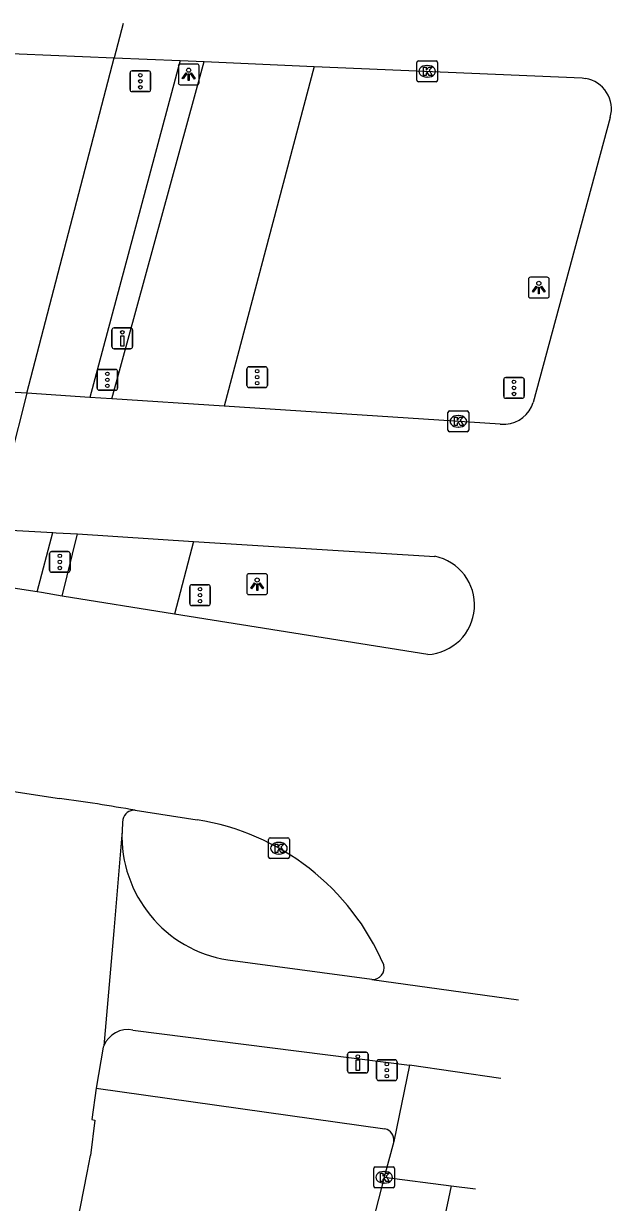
# Model space of a CAD drawing. Extents: x 161243 to 161752, y 384138 to 384885.
# Drawn here: x 161723.5 to 161751.8, y 384815.5 to 384872.2 of the extents above; entities that cross this region are included whole.
import ezdxf

# ---------------------------------------------------------------- set-up
doc = ezdxf.new("R2010")
doc.units = 0
for name, color, linetype in [('IMGEO_Drukknoppaal', 7, 'Continuous'), ('IMGEO_Fietspad_gesloten', 7, 'Continuous'), ('IMGEO_Fietspad_open', 7, 'Continuous'), ('IMGEO_Kolk', 7, 'Continuous'), ('IMGEO_Lichtpunt', 7, 'Continuous'), ('IMGEO_Rijbaan_lokaal_gesloten', 7, 'Continuous'), ('IMGEO_Rijbaan_regionaal_gesloten', 7, 'Continuous'), ('IMGEO_Verkeersregelinstallatiepaal', 7, 'Continuous'), ('IMGEO_Voetpad_open', 7, 'Continuous')]:
    doc.layers.add(name, color=color, linetype=linetype)

msp = doc.modelspace()

# ---------------------------------------------------------------- linework, layer by layer
at = {"layer": 'IMGEO_Drukknoppaal'}
for p, q in [((161727.714, 384856.663), (161727.714, 384857.463)), ((161727.714, 384857.463), (161727.714, 384856.663)), ((161727.814, 384857.563), (161728.604, 384857.563)), ((161728.604, 384857.563), (161727.814, 384857.563)), ((161728.704, 384857.463), (161728.704, 384856.663)), ((161728.704, 384856.663), (161728.704, 384857.463)), ((161728.604, 384856.563), (161727.814, 384856.563)), ((161727.814, 384856.563), (161728.604, 384856.563)), ((161739.056, 384821.809), (161739.056, 384822.609)), ((161739.056, 384822.609), (161739.056, 384821.809)), ((161739.156, 384822.709), (161739.946, 384822.709)), ((161739.946, 384822.709), (161739.156, 384822.709)), ((161740.046, 384822.609), (161740.046, 384821.809)), ((161740.046, 384821.809), (161740.046, 384822.609)), ((161739.946, 384821.709), (161739.156, 384821.709)), ((161739.156, 384821.709), (161739.946, 384821.709))]:
    msp.add_line(p, q, dxfattribs=at)
for points in [[(161728.284, 384857.188), (161728.284, 384856.688), (161728.134, 384856.688), (161728.134, 384857.188), (161728.284, 384857.188)], [(161739.626, 384822.334), (161739.626, 384821.834), (161739.476, 384821.834), (161739.476, 384822.334), (161739.626, 384822.334)]]:
    msp.add_lwpolyline(points, dxfattribs=at)
for centre in [(161728.209, 384857.353), (161739.551, 384822.499)]:
    msp.add_circle(centre, 0.085, dxfattribs=at)
for centre, start, end in [((161727.814, 384857.463), 90, 180), ((161727.814, 384857.463), 90, 180), ((161728.604, 384857.463), 0, 90), ((161728.604, 384857.463), 360, 90), ((161727.814, 384856.663), 180, 270), ((161727.814, 384856.663), 180, 270), ((161728.604, 384856.663), 270, 0), ((161728.604, 384856.663), 270, 0), ((161739.156, 384822.609), 90, 180), ((161739.156, 384822.609), 90, 180), ((161739.946, 384822.609), 0, 90), ((161739.946, 384822.609), 360, 90), ((161739.156, 384821.809), 180, 270), ((161739.156, 384821.809), 180, 270), ((161739.946, 384821.809), 270, 0), ((161739.946, 384821.809), 270, 0)]:
    msp.add_arc(centre, 0.1, start, end, dxfattribs=at)
at = {"layer": 'IMGEO_Fietspad_gesloten'}
for points in [[(161728.197, 384833.353), (161727.798, 384828.548), (161727.322, 384823.021)], [(161740.226, 384826.203), (161733.289, 384827.145)], [(161728.723, 384823.771), (161742.037, 384822.084)], [(161727.322, 384823.021), (161727.307, 384822.983), (161727.293, 384822.944), (161726.956, 384820.976)], [(161726.956, 384820.976), (161726.748, 384819.468), (161726.895, 384819.442), (161726.682, 384817.731)]]:
    msp.add_lwpolyline(points, dxfattribs=at)
for centre, radius, start, end in [((161734.41, 384833.109), 6.218, 172.6715, 177.7494), ((161728.772, 384833.815), 0.536, 84.0479, 170.7192), ((161734.253, 384833.128), 6.06, 177.873, 260.8464), ((161728.485, 384822.532), 1.262, 79.1317, 157.1914), ((161376.645, 384885.921), 356.618, 340.35274, 348.9764)]:
    msp.add_arc(centre, radius, start, end, dxfattribs=at)
at = {"layer": 'IMGEO_Fietspad_open'}
for points in [[(161727.714, 384854.152), (161732.149, 384870.376)], [(161737.456, 384870.147), (161733.108, 384853.801)], [(161725.323, 384844.657), (161726.061, 384847.651)], [(161731.631, 384847.283), (161730.719, 384843.786)]]:
    msp.add_lwpolyline(points, dxfattribs=at)
at = {"layer": 'IMGEO_Kolk'}
for p, q in [((161742.388, 384869.485), (161742.388, 384870.337)), ((161742.463, 384870.411), (161743.315, 384870.411)), ((161742.876, 384870.191), (161742.901, 384870.191)), ((161743.389, 384870.337), (161743.389, 384869.485)), ((161742.899, 384869.631), (161742.874, 384869.631)), ((161743.315, 384869.411), (161742.463, 384869.411)), ((161743.888, 384852.641), (161743.888, 384853.493)), ((161743.963, 384853.567), (161744.815, 384853.567)), ((161744.376, 384853.347), (161744.401, 384853.347)), ((161744.889, 384853.493), (161744.889, 384852.641)), ((161744.815, 384852.567), (161743.963, 384852.567)), ((161744.399, 384852.787), (161744.374, 384852.787)), ((161735.252, 384832.097), (161735.252, 384832.949)), ((161735.327, 384833.023), (161736.179, 384833.023)), ((161735.74, 384832.803), (161735.765, 384832.803)), ((161736.253, 384832.949), (161736.253, 384832.097)), ((161735.763, 384832.243), (161735.738, 384832.243)), ((161736.179, 384832.023), (161735.327, 384832.023)), ((161740.317, 384816.261), (161740.317, 384817.113)), ((161740.392, 384817.187), (161741.244, 384817.187)), ((161740.805, 384816.967), (161740.83, 384816.967)), ((161741.318, 384817.113), (161741.318, 384816.261)), ((161740.828, 384816.407), (161740.803, 384816.407)), ((161741.244, 384816.187), (161740.392, 384816.187))]:
    msp.add_line(p, q, dxfattribs=at)
for points in [[(161742.388, 384869.485), (161742.388, 384870.337)], [(161742.463, 384870.411), (161743.315, 384870.411)], [(161742.709, 384870.111), (161742.832, 384870.111), (161742.832, 384869.96), (161742.962, 384870.111), (161743.126, 384870.111), (161742.98, 384869.96), (161743.133, 384869.711), (161742.981, 384869.711), (161742.896, 384869.875), (161742.832, 384869.808), (161742.832, 384869.711), (161742.709, 384869.711), (161742.709, 384870.111)], [(161743.389, 384870.337), (161743.389, 384869.485)], [(161743.315, 384869.411), (161742.463, 384869.411)], [(161743.888, 384852.641), (161743.888, 384853.493)], [(161743.963, 384853.567), (161744.815, 384853.567)], [(161744.209, 384853.267), (161744.332, 384853.267), (161744.332, 384853.116), (161744.462, 384853.267), (161744.626, 384853.267), (161744.48, 384853.116), (161744.633, 384852.867), (161744.481, 384852.867), (161744.396, 384853.031), (161744.332, 384852.964), (161744.332, 384852.867), (161744.209, 384852.867), (161744.209, 384853.267)], [(161744.889, 384853.493), (161744.889, 384852.641)], [(161744.815, 384852.567), (161743.963, 384852.567)], [(161735.252, 384832.097), (161735.252, 384832.949)], [(161735.327, 384833.023), (161736.179, 384833.023)], [(161735.573, 384832.723), (161735.696, 384832.723), (161735.696, 384832.572), (161735.826, 384832.723), (161735.99, 384832.723), (161735.844, 384832.572), (161735.997, 384832.323), (161735.845, 384832.323), (161735.76, 384832.487), (161735.696, 384832.42), (161735.696, 384832.323), (161735.573, 384832.323), (161735.573, 384832.723)], [(161736.253, 384832.949), (161736.253, 384832.097)], [(161736.179, 384832.023), (161735.327, 384832.023)], [(161740.317, 384816.261), (161740.317, 384817.113)], [(161740.392, 384817.187), (161741.244, 384817.187)], [(161740.638, 384816.887), (161740.761, 384816.887), (161740.761, 384816.736), (161740.891, 384816.887), (161741.055, 384816.887), (161740.909, 384816.736), (161741.062, 384816.487), (161740.91, 384816.487), (161740.825, 384816.651), (161740.761, 384816.584), (161740.761, 384816.487), (161740.638, 384816.487), (161740.638, 384816.887)], [(161741.318, 384817.113), (161741.318, 384816.261)], [(161741.244, 384816.187), (161740.392, 384816.187)]]:
    msp.add_lwpolyline(points, dxfattribs=at)
for centre, start, end in [((161742.465, 384870.335), 91.552, 178.448), ((161742.465, 384870.335), 91.552, 178.448), ((161743.313, 384870.335), 1.552, 88.448), ((161743.313, 384870.335), 1.552, 88.448), ((161742.465, 384869.487), 181.552, 268.448), ((161742.465, 384869.487), 181.552, 268.448), ((161743.313, 384869.487), 271.552, 358.448), ((161743.313, 384869.487), 271.552, 358.448), ((161743.965, 384853.491), 91.552, 178.448), ((161743.965, 384853.491), 91.552, 178.448), ((161744.813, 384853.491), 1.552, 88.448), ((161744.813, 384853.491), 1.552, 88.448), ((161743.965, 384852.643), 181.552, 268.448), ((161743.965, 384852.643), 181.552, 268.448), ((161744.813, 384852.643), 271.552, 358.448), ((161744.813, 384852.643), 271.552, 358.448), ((161735.329, 384832.947), 91.552, 178.448), ((161735.329, 384832.947), 91.552, 178.448), ((161736.177, 384832.947), 1.552, 88.448), ((161736.177, 384832.947), 1.552, 88.448), ((161735.329, 384832.099), 181.552, 268.448), ((161735.329, 384832.099), 181.552, 268.448), ((161736.177, 384832.099), 271.552, 358.448), ((161736.177, 384832.099), 271.552, 358.448), ((161740.394, 384817.111), 91.552, 178.448), ((161740.394, 384817.111), 91.552, 178.448), ((161741.242, 384817.111), 1.552, 88.448), ((161741.242, 384817.111), 1.552, 88.448), ((161740.394, 384816.263), 181.552, 268.448), ((161740.394, 384816.263), 181.552, 268.448), ((161741.242, 384816.263), 271.552, 358.448), ((161741.242, 384816.263), 271.552, 358.448)]:
    msp.add_arc(centre, 0.0765, start, end, dxfattribs=at)
for centre, major_axis, ratio, start_param, end_param in [((161742.875, 384869.911), (-0.387, 0.002), 0.722429, 4.712389, 7.853982), ((161742.9, 384869.911), (-0.39, 0.002), 0.717154, 1.570796, 4.712389), ((161744.375, 384853.067), (-0.387, 0.002), 0.722429, 4.712389, 7.853982), ((161744.4, 384853.067), (-0.39, 0.002), 0.717154, 1.570796, 4.712389), ((161735.739, 384832.523), (-0.387, 0.002), 0.722429, 4.712389, 7.853982), ((161735.764, 384832.523), (-0.39, 0.002), 0.717154, 1.570796, 4.712389), ((161740.804, 384816.687), (-0.387, 0.002), 0.722429, 4.712389, 7.853982), ((161740.829, 384816.687), (-0.39, 0.002), 0.717154, 1.570796, 4.712389)]:
    msp.add_ellipse(centre, major_axis=major_axis, ratio=ratio, start_param=start_param, end_param=end_param, dxfattribs=at)
at = {"layer": 'IMGEO_Lichtpunt'}
for p, q in [((161730.909, 384870.168), (161730.909, 384869.361)), ((161730.909, 384870.168), (161730.909, 384869.361)), ((161731.811, 384870.263), (161731.003, 384870.263)), ((161731.811, 384870.263), (161731.003, 384870.263)), ((161731.905, 384869.361), (161731.905, 384870.168)), ((161731.905, 384869.361), (161731.905, 384870.168)), ((161731.003, 384869.267), (161731.811, 384869.267)), ((161731.003, 384869.267), (161731.811, 384869.267)), ((161747.765, 384859.907), (161747.765, 384859.1)), ((161747.765, 384859.907), (161747.765, 384859.1)), ((161748.667, 384860.002), (161747.859, 384860.002)), ((161748.667, 384860.002), (161747.859, 384860.002)), ((161748.761, 384859.1), (161748.761, 384859.907)), ((161748.761, 384859.1), (161748.761, 384859.907)), ((161747.859, 384859.006), (161748.667, 384859.006)), ((161747.859, 384859.006), (161748.667, 384859.006)), ((161735.107, 384845.729), (161734.299, 384845.729)), ((161735.107, 384845.729), (161734.299, 384845.729)), ((161734.205, 384845.634), (161734.205, 384844.827)), ((161734.205, 384845.634), (161734.205, 384844.827)), ((161735.201, 384844.827), (161735.201, 384845.634)), ((161735.201, 384844.827), (161735.201, 384845.634)), ((161734.299, 384844.733), (161735.107, 384844.733)), ((161734.299, 384844.733), (161735.107, 384844.733))]:
    msp.add_line(p, q, dxfattribs=at)
for points in [[(161731.283, 384869.832), (161731.322, 384869.804), (161731.134, 384869.542), (161731.096, 384869.569), (161731.283, 384869.832)], [(161731.385, 384869.784), (161731.432, 384869.784), (161731.432, 384869.462), (161731.385, 384869.462), (161731.385, 384869.784)], [(161731.495, 384869.804), (161731.533, 384869.831), (161731.72, 384869.569), (161731.681, 384869.541), (161731.495, 384869.804)], [(161748.139, 384859.571), (161748.178, 384859.543), (161747.99, 384859.281), (161747.952, 384859.308), (161748.139, 384859.571)], [(161748.241, 384859.523), (161748.288, 384859.523), (161748.288, 384859.201), (161748.241, 384859.201), (161748.241, 384859.523)], [(161748.351, 384859.543), (161748.389, 384859.57), (161748.576, 384859.308), (161748.537, 384859.28), (161748.351, 384859.543)], [(161734.579, 384845.298), (161734.618, 384845.27), (161734.43, 384845.008), (161734.392, 384845.035), (161734.579, 384845.298)], [(161734.681, 384845.25), (161734.728, 384845.25), (161734.728, 384844.928), (161734.681, 384844.928), (161734.681, 384845.25)], [(161734.791, 384845.27), (161734.829, 384845.297), (161735.016, 384845.035), (161734.977, 384845.007), (161734.791, 384845.27)]]:
    msp.add_lwpolyline(points, dxfattribs=at)
for centre in [(161731.408, 384869.966), (161748.264, 384859.705), (161734.704, 384845.432)]:
    msp.add_circle(centre, 0.0994, dxfattribs=at)
for centre, start, end in [((161731.003, 384870.168), 90, 180), ((161731.003, 384870.168), 90, 180), ((161731.811, 384870.168), 0, 90), ((161731.811, 384870.168), 0, 90), ((161731.003, 384869.361), 180, 270), ((161731.003, 384869.361), 180, 270), ((161731.811, 384869.361), 270, 0), ((161731.811, 384869.361), 270, 360), ((161747.859, 384859.907), 90, 180), ((161747.859, 384859.907), 90, 180), ((161748.667, 384859.907), 0, 90), ((161748.667, 384859.907), 0, 90), ((161747.859, 384859.1), 180, 270), ((161747.859, 384859.1), 180, 270), ((161748.667, 384859.1), 270, 0), ((161748.667, 384859.1), 270, 360), ((161734.299, 384845.634), 90, 180), ((161734.299, 384845.634), 90, 180), ((161735.107, 384845.634), 0, 90), ((161735.107, 384845.634), 0, 90), ((161734.299, 384844.827), 180, 270), ((161734.299, 384844.827), 180, 270), ((161735.107, 384844.827), 270, 0), ((161735.107, 384844.827), 270, 360)]:
    msp.add_arc(centre, 0.0946, start, end, dxfattribs=at)
at = {"layer": 'IMGEO_Rijbaan_lokaal_gesloten'}
for points in [[(161742.037, 384822.084), (161741.28, 384818.411)], [(161746.427, 384821.45), (161742.037, 384822.084)], [(161741.28, 384818.411), (161740.818, 384816.687)], [(161744.047, 384816.284), (161742.448, 384808.757), (161735.777, 384786.652), (161725.575, 384756.83), (161716.255, 384732.828), (161712.723, 384722.298), (161707.131, 384707.91), (161694.574, 384679.263), (161680.185, 384650.094), (161667.104, 384624.194), (161658.512, 384607.257)], [(161740.818, 384816.687), (161739.997, 384813.521)], [(161740.818, 384816.687), (161744.047, 384816.284)], [(161744.047, 384816.284), (161745.215, 384816.138)]]:
    msp.add_lwpolyline(points, dxfattribs=at)
at = {"layer": 'IMGEO_Rijbaan_regionaal_gesloten'}
for points in [[(161728.245, 384872.208), (161727.82, 384870.563)], [(161700.831, 384871.708), (161715.609, 384871.071), (161727.82, 384870.563)], [(161727.82, 384870.563), (161730.997, 384870.426)], [(161730.997, 384870.426), (161732.149, 384870.376)], [(161732.149, 384870.376), (161737.456, 384870.147)], [(161737.456, 384870.147), (161750.346, 384869.59), (161750.516, 384869.571)], [(161751.703, 384867.694), (161747.991, 384853.979)], [(161723.609, 384854.419), (161697.302, 384855.948)], [(161723.609, 384854.419), (161722.791, 384851.178)], [(161726.647, 384854.221), (161723.609, 384854.419)], [(161727.714, 384854.152), (161726.647, 384854.221)], [(161733.108, 384853.801), (161727.714, 384854.152)], [(161746.404, 384852.936), (161733.108, 384853.801)], [(161721.96, 384847.883), (161724.866, 384847.713)], [(161724.866, 384847.713), (161725.025, 384847.704), (161726.061, 384847.651)], [(161726.061, 384847.651), (161731.631, 384847.283)], [(161731.631, 384847.283), (161743.251, 384846.57)], [(161724.118, 384844.856), (161721.273, 384845.302)], [(161725.323, 384844.657), (161724.321, 384844.824), (161724.118, 384844.856)], [(161730.719, 384843.786), (161725.323, 384844.657)], [(161742.915, 384841.842), (161730.719, 384843.786)], [(161722.784, 384835.283), (161725.186, 384834.91)], [(161728.828, 384834.349), (161731.813, 384833.891)], [(161740.226, 384826.203), (161747.289, 384825.229)]]:
    msp.add_lwpolyline(points, dxfattribs=at)
for centre, radius, start, end in [((161750.266, 384868.099), 1.493, 344.2496, 80.3683), ((161746.57, 384854.413), 1.486, 274.0848, 343.0219), ((161746.566, 384854.353), 1.427, 263.4761, 274.4177), ((161742.778, 384844.228), 2.39, 273.2751, 78.595), ((161716.458, 384766.146), 69.316, 79.72005, 82.76635), ((161729.986, 384822.27), 11.764, 23.2151, 81.0632), ((161740.259, 384826.76), 0.558, 266.6096, 15.3008)]:
    msp.add_arc(centre, radius, start, end, dxfattribs=at)
at = {"layer": 'IMGEO_Verkeersregelinstallatiepaal'}
for p, q in [((161728.584, 384869.032), (161728.584, 384869.832)), ((161728.584, 384869.832), (161728.584, 384869.032)), ((161728.684, 384869.932), (161729.474, 384869.932)), ((161729.474, 384869.932), (161728.684, 384869.932)), ((161729.574, 384869.832), (161729.574, 384869.032)), ((161729.574, 384869.032), (161729.574, 384869.832)), ((161729.474, 384868.932), (161728.684, 384868.932)), ((161728.684, 384868.932), (161729.474, 384868.932)), ((161726.998, 384854.663), (161726.998, 384855.463)), ((161726.998, 384855.463), (161726.998, 384854.663)), ((161727.098, 384855.563), (161727.888, 384855.563)), ((161727.888, 384855.563), (161727.098, 384855.563)), ((161727.988, 384855.463), (161727.988, 384854.663)), ((161727.988, 384854.663), (161727.988, 384855.463)), ((161734.208, 384854.793), (161734.208, 384855.593)), ((161734.208, 384855.593), (161734.208, 384854.793)), ((161734.308, 384855.693), (161735.098, 384855.693)), ((161735.098, 384855.693), (161734.308, 384855.693)), ((161735.198, 384855.593), (161735.198, 384854.793)), ((161735.198, 384854.793), (161735.198, 384855.593)), ((161746.571, 384854.276), (161746.571, 384855.076)), ((161746.571, 384855.076), (161746.571, 384854.276)), ((161746.671, 384855.176), (161747.461, 384855.176)), ((161747.461, 384855.176), (161746.671, 384855.176)), ((161747.561, 384855.076), (161747.561, 384854.276)), ((161747.561, 384854.276), (161747.561, 384855.076)), ((161727.888, 384854.563), (161727.098, 384854.563)), ((161727.098, 384854.563), (161727.888, 384854.563)), ((161735.098, 384854.693), (161734.308, 384854.693)), ((161734.308, 384854.693), (161735.098, 384854.693)), ((161747.461, 384854.176), (161746.671, 384854.176)), ((161746.671, 384854.176), (161747.461, 384854.176)), ((161724.707, 384845.902), (161724.707, 384846.702)), ((161724.707, 384846.702), (161724.707, 384845.902)), ((161724.807, 384846.802), (161725.597, 384846.802)), ((161725.597, 384846.802), (161724.807, 384846.802)), ((161725.697, 384846.702), (161725.697, 384845.902)), ((161725.697, 384845.902), (161725.697, 384846.702)), ((161725.597, 384845.802), (161724.807, 384845.802)), ((161724.807, 384845.802), (161725.597, 384845.802)), ((161731.557, 384845.2), (161732.347, 384845.2)), ((161732.347, 384845.2), (161731.557, 384845.2)), ((161731.457, 384844.3), (161731.457, 384845.1)), ((161731.457, 384845.1), (161731.457, 384844.3)), ((161732.447, 384845.1), (161732.447, 384844.3)), ((161732.447, 384844.3), (161732.447, 384845.1)), ((161732.347, 384844.2), (161731.557, 384844.2)), ((161731.557, 384844.2), (161732.347, 384844.2)), ((161740.452, 384821.443), (161740.452, 384822.243)), ((161740.452, 384822.243), (161740.452, 384821.443)), ((161740.552, 384822.343), (161741.342, 384822.343)), ((161741.342, 384822.343), (161740.552, 384822.343)), ((161741.442, 384822.243), (161741.442, 384821.443)), ((161741.442, 384821.443), (161741.442, 384822.243)), ((161741.342, 384821.343), (161740.552, 384821.343)), ((161740.552, 384821.343), (161741.342, 384821.343))]:
    msp.add_line(p, q, dxfattribs=at)
for centre in [(161729.079, 384869.722), (161729.079, 384869.432), (161729.079, 384869.142), (161727.493, 384855.353), (161734.703, 384855.483), (161727.493, 384855.063), (161727.493, 384854.773), (161734.703, 384855.193), (161734.703, 384854.903), (161747.066, 384854.966), (161747.066, 384854.676), (161747.066, 384854.386), (161725.202, 384846.592), (161725.202, 384846.302), (161725.202, 384846.012), (161731.952, 384844.99), (161731.952, 384844.7), (161731.952, 384844.41), (161740.947, 384822.133), (161740.947, 384821.843), (161740.947, 384821.553)]:
    msp.add_circle(centre, 0.085, dxfattribs=at)
for centre, start, end in [((161728.684, 384869.832), 90, 180), ((161728.684, 384869.832), 90, 180), ((161729.474, 384869.832), 0, 90), ((161729.474, 384869.832), 360, 90), ((161728.684, 384869.032), 180, 270), ((161728.684, 384869.032), 180, 270), ((161729.474, 384869.032), 270, 0), ((161729.474, 384869.032), 270, 0), ((161727.098, 384855.463), 90, 180), ((161727.098, 384855.463), 90, 180), ((161727.888, 384855.463), 0, 90), ((161727.888, 384855.463), 360, 90), ((161734.308, 384855.593), 90, 180), ((161734.308, 384855.593), 90, 180), ((161735.098, 384855.593), 0, 90), ((161735.098, 384855.593), 360, 90), ((161734.308, 384854.793), 180, 270), ((161734.308, 384854.793), 180, 270), ((161735.098, 384854.793), 270, 0), ((161735.098, 384854.793), 270, 0), ((161746.671, 384855.076), 90, 180), ((161746.671, 384855.076), 90, 180), ((161747.461, 384855.076), 0, 90), ((161747.461, 384855.076), 360, 90), ((161727.098, 384854.663), 180, 270), ((161727.098, 384854.663), 180, 270), ((161727.888, 384854.663), 270, 0), ((161727.888, 384854.663), 270, 0), ((161746.671, 384854.276), 180, 270), ((161746.671, 384854.276), 180, 270), ((161747.461, 384854.276), 270, 0), ((161747.461, 384854.276), 270, 0), ((161724.807, 384846.702), 90, 180), ((161724.807, 384846.702), 90, 180), ((161725.597, 384846.702), 0, 90), ((161725.597, 384846.702), 360, 90), ((161724.807, 384845.902), 180, 270), ((161724.807, 384845.902), 180, 270), ((161725.597, 384845.902), 270, 0), ((161725.597, 384845.902), 270, 0), ((161731.557, 384845.1), 90, 180), ((161731.557, 384845.1), 90, 180), ((161732.347, 384845.1), 0, 90), ((161732.347, 384845.1), 360, 90), ((161731.557, 384844.3), 180, 270), ((161731.557, 384844.3), 180, 270), ((161732.347, 384844.3), 270, 0), ((161732.347, 384844.3), 270, 0), ((161740.552, 384822.243), 90, 180), ((161740.552, 384822.243), 90, 180), ((161741.342, 384822.243), 0, 90), ((161741.342, 384822.243), 360, 90), ((161740.552, 384821.443), 180, 270), ((161740.552, 384821.443), 180, 270), ((161741.342, 384821.443), 270, 0), ((161741.342, 384821.443), 270, 0)]:
    msp.add_arc(centre, 0.1, start, end, dxfattribs=at)
at = {"layer": 'IMGEO_Voetpad_open'}
for points in [[(161723.609, 384854.419), (161727.82, 384870.563)], [(161730.997, 384870.426), (161726.647, 384854.221)], [(161724.118, 384844.856), (161724.866, 384847.713)], [(161726.956, 384820.976), (161740.858, 384819.015)]]:
    msp.add_lwpolyline(points, dxfattribs=at)
msp.add_arc((161740.74, 384818.483), 0.544, 352.3583, 77.5239, dxfattribs=at)

doc.saveas('drawing.dxf')
